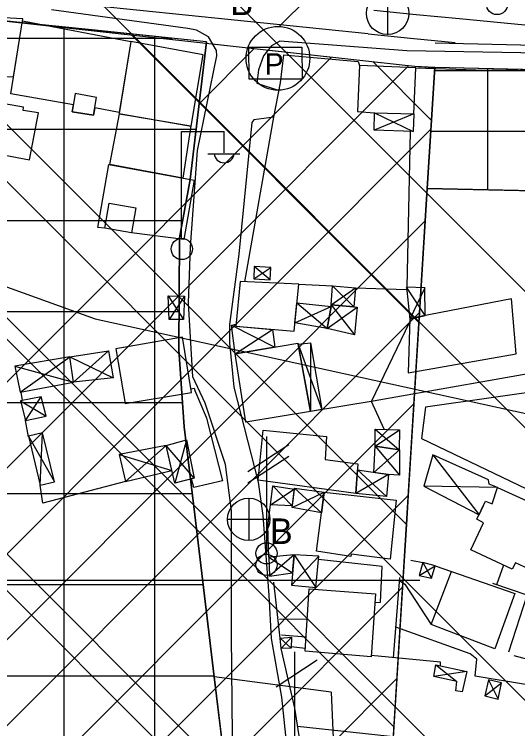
# Model space of a CAD drawing. Extents: x 417995 to 421451, y 4454518 to 4458015.
# Drawn here: x 420415.5 to 420498.5, y 4457232.4 to 4457350.1 of the extents above; entities that cross this region are included whole.
import ezdxf

# ---------------------------------------------------------------- set-up
doc = ezdxf.new("R2010")
doc.units = 0
for name, color, linetype in [('ADA', 7, 'Continuous'), ('ADAKENARI', 7, 'Continuous'), ('B_Betonzemin', 7, 'Continuous'), ('B_Kapi', 7, 'Continuous'), ('B_Mesken', 7, 'Continuous'), ('B_Sundurma', 7, 'Continuous'), ('B_Teras', 7, 'Continuous'), ('B_Ticari', 7, 'Continuous'), ('KALDIRIM', 7, 'Continuous'), ('KALDIRIM_FAT', 7, 'Continuous'), ('PL_K_K_D_K_C_A', 7, 'Continuous'), ('PL_K_TALI_IS_MRK', 7, 'Continuous'), ('PL_KON_MEV_250', 7, 'Continuous'), ('PL_TİCARET', 7, 'Continuous'), ('S_Elektrik_Diregi', 7, 'Continuous'), ('S_Pano', 7, 'Continuous'), ('S_Rogar_Kapagi', 7, 'Continuous'), ('S_Rogar_Kapagi_Buski', 7, 'Continuous'), ('S_Telefon_Diregi', 7, 'Continuous'), ('S_Trafo_acik_tip', 7, 'Continuous'), ('Sinir_Duvar_tek_tarafa_ait', 7, 'Continuous'), ('Sinir_itirazli_Mulkiyet', 7, 'Continuous'), ('Sinir_Tel_bir_taraf', 7, 'Continuous'), ('SN_TASKIN', 7, 'Continuous'), ('SN_TR_SIVILASMA', 7, 'Continuous'), ('SN_TR_TASKIN', 7, 'Continuous'), ('TR_KONUTDISIKCA', 7, 'Continuous'), ('TR_ORTAYOGUNKONUT', 7, 'Continuous'), ('TR_TALIISMERK', 7, 'Continuous'), ('TRFAT_PARKALANI', 7, 'Continuous'), ('TRFAT_TİCARET', 7, 'Continuous'), ('Yol_Kaldirim_kenari_bordurtasi', 7, 'Continuous'), ('Yol_Sose', 7, 'Continuous')]:
    doc.layers.add(name, color=color, linetype=linetype)

msp = doc.modelspace()

# ---------------------------------------------------------------- linework, layer by layer
at = {"layer": 'ADA'}
for p, q in [((420483.63, 4457321.42), (420484.87, 4457341.39)), ((420466.56, 4457046.71), (420483.63, 4457321.42))]:
    msp.add_line(p, q, dxfattribs=at)
at = {"layer": 'ADAKENARI'}
for p, q in [((420447.22, 4457345.59), (420395.63, 4457350.87)), ((420398.29, 4457350.71), (420480.5, 4457341.68)), ((420447.22, 4457345.59), (420444.51, 4457322.9)), ((420484.87, 4457341.39), (420509.02, 4457340.87)), ((420444.51, 4457322.9), (420442.78, 4457313.28)), ((420483.63, 4457321.42), (420508.58, 4457320.87)), ((420442.78, 4457313.28), (420442.69, 4457294.84)), ((420442.69, 4457294.84), (420443.56, 4457282.15)), ((420443.56, 4457282.15), (420445.13, 4457269.05)), ((420445.13, 4457269.05), (420448.51, 4457241)), ((420467.77, 4457238.46), (420448.51, 4457241)), ((420448.51, 4457241), (420450.61, 4457223.54)), ((420467.77, 4457238.46), (420468.3, 4457227.48))]:
    msp.add_line(p, q, dxfattribs=at)
msp.add_arc((420485.96, 4457391.38), 50, 263.7307, 268.7496, dxfattribs=at)
at = {"layer": 'B_Betonzemin'}
for points in [[(420475.01, 4457253.21), (420475.94, 4457253.3), (420476.22, 4457259.13), (420465.7, 4457260.29)], [(420496.2, 4457259.37), (420495.03, 4457256.14)], [(420479.06, 4457256.87), (420479.95, 4457256.25), (420484.25, 4457249.62)], [(420459.28, 4457250.5), (420463.79, 4457250.56)], [(420491.83, 4457243.91), (420490.71, 4457244.79), (420478.44, 4457249.18)], [(420463.61, 4457247.52), (420459.6, 4457247.86)]]:
    msp.add_lwpolyline(points, dxfattribs=at)
at = {"layer": 'B_Kapi'}
msp.add_line((420445.32, 4457288.14), (420447.17, 4457283.73), dxfattribs=at)
for points in [[(420458.34, 4457333.15), (420459.44, 4457338.8)], [(420457.51, 4457260.71), (420457.36, 4457265.84)]]:
    msp.add_lwpolyline(points, dxfattribs=at)
at = {"layer": 'B_Mesken'}
for points in [[(420416.91, 4457349.03), (420416.94, 4457349.37), (420404.51, 4457350.02), (420404.25, 4457340.26), (420415.42, 4457339.79)], [(420432.84, 4457333.96), (420428.81, 4457334.71), (420428.6, 4457333.47), (420425.09, 4457334.07), (420425.28, 4457335.21), (420414.97, 4457337.03), (420416.91, 4457349.03), (420434.73, 4457345.65)], [(420446.66, 4457343.43), (420434.73, 4457345.65), (420432.81, 4457333.75), (420444.71, 4457331.71)], [(420481.72, 4457341.29), (420472.43, 4457341.66), (420472.11, 4457334.08), (420474.95, 4457333.89), (420474.95, 4457333.89), (420481.4, 4457333.69)], [(420418.06, 4457326.12), (420419.54, 4457333.87), (420416.97, 4457334.28), (420417.06, 4457334.81), (420413.9, 4457335.34), (420412.47, 4457327.19)], [(420431.3, 4457325.35), (420432.86, 4457333.74), (420444.65, 4457331.72), (420443.33, 4457323.11)], [(420430.47, 4457314.87), (420429.28, 4457314.98), (420431.12, 4457325.38), (420445.18, 4457322.77), (420443.49, 4457313.02), (420434.88, 4457314.12)], [(420461.69, 4457297.9), (420462.45, 4457305.65), (420452.79, 4457306.11), (420452.09, 4457298.74)], [(420480.76, 4457299.99), (420480.47, 4457291.04), (420498.27, 4457294.19), (420497.5, 4457303.26)], [(420443.29, 4457296.91), (420432.28, 4457295.01), (420433.83, 4457286.03), (420444.73, 4457287.79)], [(420451.96, 4457294.2), (420462.3, 4457295.95), (420464.39, 4457284.71), (420453.73, 4457282.95)], [(420455.74, 4457273.36), (420456.57, 4457281.59), (420467.04, 4457280.55), (420466.78, 4457276.77), (420472.17, 4457276.08), (420471.86, 4457271.18)], [(420495.22, 4457272.18), (420506.58, 4457267.03), (420502.45, 4457257.76), (420498.19, 4457259.78), (420497.63, 4457258.7), (420490.81, 4457261.89), (420492.93, 4457266.36), (420491.82, 4457266.93), (420493.24, 4457269.94), (420494.32, 4457269.47)], [(420466.62, 4457271.39), (420478.52, 4457270.07), (420477.52, 4457260.39), (420471.1, 4457261.21), (420471.04, 4457260.78), (420465.39, 4457261.69)], [(420487.63, 4457258.34), (420498.06, 4457254.69), (420494.76, 4457245.61), (420484.25, 4457249.62)], [(420475.12, 4457254.68), (420474.36, 4457244.27), (420463.47, 4457245.23), (420464.15, 4457255.48)]]:
    msp.add_lwpolyline(points, close=True, dxfattribs=at)
at = {"layer": 'B_Sundurma'}
for p, q in [((420481.4, 4457333.69), (420474.9, 4457331.02)), ((420474.95, 4457333.89), (420481.28, 4457330.82)), ((420455.03, 4457306.56), (420457.82, 4457308.39)), ((420457.74, 4457306.36), (420455.11, 4457308.59)), ((420467.78, 4457302.24), (420471.79, 4457305.06)), ((420468, 4457305.41), (420471.52, 4457301.9)), ((420483.29, 4457300.49), (420480.19, 4457305.15)), ((420483.22, 4457305.07), (420480.76, 4457299.87)), ((420440.93, 4457303.75), (420443.44, 4457299.82)), ((420443.6, 4457303.66), (420441.05, 4457299.86)), ((420462.15, 4457302.57), (420467.12, 4457298.37)), ((420467.78, 4457302.24), (420471.62, 4457297.33)), ((420461.82, 4457299.27), (420467.77, 4457301.97)), ((420467.12, 4457298.37), (420472.08, 4457301.85)), ((420451.36, 4457298.88), (420458.48, 4457295.3)), ((420451.96, 4457294.2), (420458.11, 4457298.22)), ((420462.34, 4457295.75), (420466.26, 4457285.01)), ((420464.39, 4457296.02), (420464.39, 4457284.71)), ((420431.05, 4457294.7), (420425.3, 4457289.54)), ((420416.52, 4457287.85), (420424.7, 4457293.71)), ((420424.7, 4457293.71), (420431.84, 4457290.21)), ((420415.64, 4457292.18), (420425.3, 4457289.54)), ((420417.37, 4457283.21), (420419.94, 4457287.09)), ((420416.53, 4457286.42), (420420.79, 4457283.93)), ((420419.77, 4457272.54), (420420.17, 4457281.18)), ((420475.02, 4457279), (420479.06, 4457281.67)), ((420475.03, 4457281.79), (420478.99, 4457278.4)), ((420417.85, 4457280.63), (420422.18, 4457273.09)), ((420443.92, 4457280.01), (420441.98, 4457272.9)), ((420440.55, 4457279.06), (420433.85, 4457273.18)), ((420445.22, 4457273.71), (420440.55, 4457279.06)), ((420475.02, 4457279), (420479.06, 4457274.18)), ((420432.83, 4457277.63), (420441.5, 4457274.97)), ((420474.82, 4457274.66), (420479.06, 4457278.39)), ((420484.56, 4457277.53), (420492.17, 4457267.67)), ((420477.25, 4457274.3), (420471.86, 4457271.18)), ((420472.11, 4457275.06), (420476.89, 4457270.66)), ((420457.79, 4457269.32), (420461.71, 4457271.92)), ((420461.37, 4457269.15), (420458.16, 4457272.45)), ((420466.19, 4457267.98), (420461.73, 4457272.08)), ((420495.22, 4457272.18), (420483.05, 4457272.37)), ((420461.34, 4457268.88), (420466.62, 4457271.39)), ((420461.71, 4457261.08), (420457.61, 4457257.59)), ((420461.71, 4457261.08), (420465.24, 4457255.7)), ((420457.51, 4457260.71), (420461.41, 4457258.09)), ((420461.22, 4457256.09), (420465.76, 4457260.84)), ((420482.89, 4457259.8), (420484.35, 4457257.24)), ((420482.27, 4457257.7), (420484.94, 4457259.27)), ((420461.19, 4457245.69), (420459.4, 4457247.36)), ((420461.26, 4457247.5), (420459.54, 4457245.67)), ((420485.03, 4457242.97), (420488.52, 4457240.19)), ((420490.18, 4457241.87), (420484.71, 4457241.04)), ((420493.1, 4457237.87), (420495.86, 4457240)), ((420493.74, 4457240.48), (420495.3, 4457237.33))]:
    msp.add_line(p, q, dxfattribs=at)
for points in [[(420474.95, 4457333.89), (420481.4, 4457333.69), (420481.28, 4457330.82), (420474.9, 4457331.02)], [(420455.03, 4457306.56), (420457.74, 4457306.36), (420457.82, 4457308.39), (420455.11, 4457308.59)], [(420467.78, 4457302.24), (420468, 4457305.41), (420471.79, 4457305.06), (420471.52, 4457301.9)], [(420483.29, 4457300.49), (420483.22, 4457305.07), (420480.19, 4457305.15), (420480.76, 4457299.87)], [(420440.93, 4457303.75), (420443.6, 4457303.66), (420443.44, 4457299.82), (420441.05, 4457299.86)], [(420461.82, 4457299.27), (420462.15, 4457302.57), (420467.77, 4457301.97), (420467.12, 4457298.37)], [(420467.12, 4457298.37), (420467.77, 4457301.97), (420467.78, 4457302.24), (420472.08, 4457301.85), (420471.62, 4457297.33)], [(420451.96, 4457294.2), (420451.36, 4457298.88), (420452.12, 4457299.06), (420452.09, 4457298.74), (420458.11, 4457298.22), (420458.48, 4457295.3)], [(420462.34, 4457295.75), (420464.39, 4457296.02), (420466.26, 4457285.01), (420464.39, 4457284.71)], [(420424.7, 4457293.71), (420431.05, 4457294.7), (420431.84, 4457290.21), (420425.3, 4457289.54)], [(420415.64, 4457292.18), (420416.52, 4457287.85), (420425.3, 4457289.54), (420424.7, 4457293.71)], [(420416.53, 4457286.42), (420417.37, 4457283.21), (420420.79, 4457283.93), (420419.94, 4457287.09)], [(420417.85, 4457280.63), (420419.77, 4457272.54), (420422.18, 4457273.09), (420420.17, 4457281.18)], [(420475.02, 4457279), (420475.03, 4457281.79), (420479.06, 4457281.67), (420478.99, 4457278.4)], [(420443.92, 4457280.01), (420445.22, 4457273.71), (420441.98, 4457272.9), (420440.55, 4457279.06)], [(420440.55, 4457279.06), (420432.83, 4457277.63), (420433.85, 4457273.18), (420441.5, 4457274.97)], [(420474.82, 4457274.66), (420475.02, 4457279), (420479.06, 4457278.39), (420479.06, 4457274.18), (420477.21, 4457274.3)], [(420495.22, 4457272.18), (420493.86, 4457272.73), (420493.73, 4457273.41), (420484.56, 4457277.53), (420483.05, 4457272.37), (420492.17, 4457267.67), (420493.24, 4457269.94), (420494.32, 4457269.47)], [(420472.11, 4457275.06), (420477.25, 4457274.3), (420476.89, 4457270.66), (420471.86, 4457271.18)], [(420461.37, 4457269.15), (420457.79, 4457269.32), (420458.16, 4457272.45), (420461.71, 4457271.92)], [(420466.19, 4457267.98), (420461.34, 4457268.88), (420461.73, 4457272.08), (420466.62, 4457271.39)], [(420461.71, 4457261.08), (420457.51, 4457260.71), (420457.61, 4457257.59), (420461.41, 4457258.09)], [(420461.71, 4457261.08), (420461.22, 4457256.09), (420465.24, 4457255.7), (420465.76, 4457260.84)], [(420482.89, 4457259.8), (420482.27, 4457257.7), (420484.35, 4457257.24), (420484.94, 4457259.27)], [(420461.26, 4457247.5), (420461.19, 4457245.69), (420459.54, 4457245.67), (420459.4, 4457247.36)], [(420485.03, 4457242.97), (420490.18, 4457241.87), (420489.4, 4457238.53), (420488.33, 4457238.66), (420488.52, 4457240.19), (420484.71, 4457241.04)], [(420493.74, 4457240.48), (420493.1, 4457237.87), (420495.3, 4457237.33), (420495.86, 4457240)]]:
    msp.add_lwpolyline(points, close=True, dxfattribs=at)
at = {"layer": 'B_Teras'}
for points in [[(420425.59, 4457337.04), (420425.09, 4457334.07), (420428.6, 4457333.47), (420429.09, 4457336.43)], [(420431.18, 4457318.99), (420435.58, 4457318.24), (420434.88, 4457314.12), (420430.47, 4457314.87)]]:
    msp.add_lwpolyline(points, close=True, dxfattribs=at)
at = {"layer": 'B_Ticari'}
msp.add_lwpolyline([(420504.99, 4457288.47), (420483.34, 4457285.38), (420482.66, 4457280.22), (420506.65, 4457268.77)], close=True, dxfattribs=at)
at = {"layer": 'KALDIRIM'}
msp.add_line((420484.95, 4457345.39), (420509.11, 4457344.87), dxfattribs=at)
at = {"layer": 'KALDIRIM_FAT'}
for p, q in [((420473.88, 4457346.89), (420428.7, 4457351.51)), ((420474.8, 4457350.81), (420481.78, 4457350.1)), ((420481.78, 4457350.1), (420488.97, 4457349.41)), ((420488.97, 4457349.41), (420499.72, 4457348.37)), ((420473.88, 4457346.89), (420481.39, 4457346.12)), ((420481.39, 4457346.12), (420488.23, 4457345.46))]:
    msp.add_line(p, q, dxfattribs=at)
at = {"layer": 'PL_K_K_D_K_C_A'}
msp.add_lwpolyline([(420364.8, 4456913.26), (420392.99, 4457346.27), (420398.29, 4457350.71), (420480.5, 4457341.68), (420481.04, 4457341.62), (420481.59, 4457341.57), (420482.13, 4457341.53), (420482.68, 4457341.49), (420483.22, 4457341.46), (420483.77, 4457341.43), (420484.32, 4457341.41), (420484.87, 4457341.39), (420483.63, 4457321.42), (420466.56, 4457046.71)], dxfattribs=at)
at = {"layer": 'PL_K_TALI_IS_MRK'}
msp.add_lwpolyline([(420508.58, 4457320.87), (420483.63, 4457321.42), (420484.87, 4457341.39), (420509.02, 4457340.87)], dxfattribs=at)
at = {"layer": 'PL_KON_MEV_250'}
msp.add_lwpolyline([(420508.58, 4457320.87), (420503.63, 4457320.98), (420493.63, 4457321.2), (420483.63, 4457321.42), (420483.29, 4457316.1), (420482.36, 4457301.02), (420482.25, 4457299.35), (420481.42, 4457285.94), (420480.49, 4457270.86), (420480.19, 4457266.06), (420479.55, 4457255.78), (420478.61, 4457240.7), (420478.12, 4457232.77), (420477.68, 4457225.62), (420476.74, 4457210.55), (420476.05, 4457199.48), (420475.8, 4457195.47), (420474.87, 4457180.39), (420473.98, 4457166.2), (420473.93, 4457165.31), (420472.99, 4457150.23), (420472.06, 4457135.15)], dxfattribs=at)
at = {"layer": 'PL_TİCARET'}
for points in [[(420447.22, 4457345.59), (420428.29, 4457347.53), (420395.63, 4457350.87), (420392.57, 4457348.14), (420390.63, 4457318.69), (420385.86, 4457245.96), (420384.21, 4457220.86), (420382.57, 4457195.89), (420381.62, 4457181.36), (420380, 4457156.74), (420378.74, 4457137.64)], [(420449.66, 4457134.77), (420450.95, 4457156.14), (420452.18, 4457176.5), (420452.56, 4457186.42), (420452.25, 4457205.19), (420450.61, 4457223.54), (420448.51, 4457241), (420445.13, 4457269.05), (420443.56, 4457282.15), (420442.69, 4457294.84), (420442.78, 4457313.28), (420444.51, 4457322.9), (420447.22, 4457345.59)]]:
    msp.add_lwpolyline(points, dxfattribs=at)
at = {"layer": 'S_Elektrik_Diregi'}
for p, q in [((420443.12, 4457313.29), (420443.12, 4457330.79)), ((420443.12, 4457330.79), (420450.12, 4457330.79)), ((420450.12, 4457327.29), (420450.12, 4457330.79)), ((420447.46, 4457327.15), (420452.71, 4457327.15))]:
    msp.add_line(p, q, dxfattribs=at)
for centre in [(420495.15, 4457351.8), (420443.15, 4457311.46)]:
    msp.add_circle(centre, 1.75, dxfattribs=at)
msp.add_arc((420450.12, 4457327.31), 1.66, 184.8384, 355.1464, dxfattribs=at)
at = {"layer": 'S_Pano'}
msp.add_lwpolyline([(420454.22, 4457344.67), (420462.97, 4457344.69), (420462.99, 4457339.44), (420454.24, 4457339.42)], close=True, dxfattribs=at)
at = {"layer": 'S_Rogar_Kapagi'}
msp.add_line((420477.14, 4457346.74), (420477.14, 4457353.74), dxfattribs=at)
msp.add_circle((420477.09, 4457350.27), 3.5, dxfattribs=at)
at = {"layer": 'S_Rogar_Kapagi_Buski'}
for p, q in [((420454.19, 4457270.43), (420454.19, 4457263.43)), ((420450.69, 4457266.93), (420457.69, 4457266.93))]:
    msp.add_line(p, q, dxfattribs=at)
msp.add_circle((420454.19, 4457266.93), 3.5, dxfattribs=at)
at = {"layer": 'S_Telefon_Diregi'}
for p, q in [((420457.15, 4457263.08), (420457.15, 4457280.58)), ((420454.04, 4457274.8), (420460.79, 4457279.25)), ((420457.15, 4457261.18), (420457.15, 4457278.68)), ((420454.04, 4457272.91), (420460.79, 4457277.35)), ((420461.82, 4457227.59), (420461.82, 4457245.09)), ((420458.7, 4457239.32), (420465.46, 4457243.76))]:
    msp.add_line(p, q, dxfattribs=at)
for centre in [(420457.12, 4457261.33), (420457.12, 4457259.43)]:
    msp.add_circle(centre, 1.75, dxfattribs=at)
at = {"layer": 'S_Trafo_acik_tip'}
msp.add_lwpolyline([(420459.27, 4457348.13), (420468.93, 4457357.79), (420460.22, 4457357.79), (420469.67, 4457368.46)], dxfattribs=at)
msp.add_circle((420459.01, 4457342.86), 5.25, dxfattribs=at)
at = {"layer": 'Sinir_Duvar_tek_tarafa_ait'}
for points in [[(420459.44, 4457338.8), (420459.97, 4457343.46), (420472.25, 4457342.35), (420472.43, 4457341.66)], [(420453.54, 4457306.05), (420458.34, 4457333.15)], [(420506.15, 4457332.44), (420505.87, 4457291.86), (420474.72, 4457286.4), (420464.39, 4457284.71)], [(420480.82, 4457330.83), (420480.28, 4457305.14)], [(420462.45, 4457305.65), (420468, 4457305.41)], [(420471.79, 4457305.06), (420480.23, 4457304.76)], [(420476.53, 4457281.75), (420474.41, 4457286.35), (420480.74, 4457299.47)], [(420444.63, 4457288.44), (420445.17, 4457288.51), (420445.32, 4457288.14)], [(420416.86, 4457286.48), (420416.68, 4457287.88)], [(420447.17, 4457283.73), (420447.23, 4457283.57), (420449.85, 4457273.24), (420445.12, 4457272.15), (420444.78, 4457273.6)], [(420417.88, 4457280.49), (420417.37, 4457283.21)], [(420433.85, 4457273.18), (420420.22, 4457269.59), (420419.77, 4457272.54)], [(420457.36, 4457265.84), (420457.79, 4457269.32)], [(420480.9, 4457260.18), (420482.89, 4457259.8)], [(420484.94, 4457259.27), (420487.63, 4457258.34)], [(420459.4, 4457247.36), (420458.31, 4457256.59)], [(420478.04, 4457244.13), (420479.1, 4457257.36)], [(420497.08, 4457245.09), (420500.13, 4457254.42), (420494.43, 4457256.34)], [(420463.5, 4457245.66), (420461.2, 4457245.92)], [(420485.79, 4457242.8), (420485.83, 4457243.41), (420474.38, 4457244.47)], [(420500.15, 4457239.64), (420491.55, 4457241.09), (420491.83, 4457243.91)], [(420513.13, 4457240.37), (420497.97, 4457244.42)]]:
    msp.add_lwpolyline(points, dxfattribs=at)
at = {"layer": 'Sinir_itirazli_Mulkiyet'}
msp.add_lwpolyline([(420462.26, 4457232.85), (420486.2, 4457230.29), (420510.4, 4457228.61)], dxfattribs=at)
at = {"layer": 'Sinir_Tel_bir_taraf'}
msp.add_lwpolyline([(420463.79, 4457223.2), (420461.79, 4457235.85), (420459.54, 4457245.67)], dxfattribs=at)
at = {"layer": 'SN_TASKIN'}
msp.add_lwpolyline([(420304.2, 4457786), (420304.13, 4457785.63), (420361.4, 4457753.33), (420365.13, 4457670.4), (420353.37, 4457516.08), (420349.76, 4457409.43), (420362.12, 4457324.02), (420428.86, 4457299.97), (420651.65, 4457251.03), (420800.51, 4457206.77), (420934.84, 4457119.42), (421005.12, 4457071.28), (421055.3, 4457008.56), (421130.37, 4456973.34), (421233.23, 4456921.91), (421285.98, 4456875.69)], dxfattribs=at)
at = {"layer": 'SN_TR_SIVILASMA'}
for p, q in [((421282.29, 4456521.91), (420118.46, 4457685.73)), ((421282.05, 4456499.69), (420108.49, 4457673.26)), ((421281.59, 4456455.25), (420088.53, 4457648.31)), ((421281.36, 4456433.03), (420079.09, 4457635.3)), ((421280.9, 4456388.6), (420066.93, 4457602.56))]:
    msp.add_line(p, q, dxfattribs=at)
at = {"layer": 'SN_TR_TASKIN'}
msp.add_line((420382.43, 4457256.9), (420482.43, 4457256.9), dxfattribs=at)
at = {"layer": 'TR_KONUTDISIKCA'}
for p, q in [((420480.19, 4457266.06), (420396.79, 4457349.46)), ((420482.25, 4457299.35), (420434.91, 4457346.69)), ((420446, 4457335.37), (420455.1, 4457344.47)), ((420387.56, 4457262.78), (420467.84, 4457343.07)), ((420484.32, 4457332.64), (420474.63, 4457342.32)), ((420386.57, 4457247.66), (420480.59, 4457341.67)), ((420385.59, 4457232.53), (420484.23, 4457331.18)), ((420478.12, 4457232.77), (420391.26, 4457319.63)), ((420384.6, 4457217.4), (420483.29, 4457316.1)), ((420383.62, 4457202.28), (420482.36, 4457301.02)), ((420382.63, 4457187.15), (420481.42, 4457285.94)), ((420476.05, 4457199.48), (420389.1, 4457286.44)), ((420381.65, 4457172.02), (420480.49, 4457270.86)), ((420380.66, 4457156.89), (420479.55, 4457255.78)), ((420379.68, 4457141.77), (420478.61, 4457240.7))]:
    msp.add_line(p, q, dxfattribs=at)
at = {"layer": 'TR_ORTAYOGUNKONUT'}
msp.add_lwpolyline([(420508.58, 4457320.87), (420503.63, 4457320.98), (420493.63, 4457321.2), (420483.63, 4457321.42), (420483.29, 4457316.1), (420482.36, 4457301.02), (420482.25, 4457299.35), (420481.42, 4457285.94), (420480.49, 4457270.86), (420480.19, 4457266.06), (420479.55, 4457255.78), (420478.61, 4457240.7), (420478.12, 4457232.77), (420477.68, 4457225.62), (420476.74, 4457210.55), (420476.05, 4457199.48), (420475.8, 4457195.47), (420474.87, 4457180.39), (420473.98, 4457166.2), (420473.93, 4457165.31), (420472.99, 4457150.23), (420472.06, 4457135.15)], dxfattribs=at)
at = {"layer": 'TR_TALIISMERK'}
for p, q in [((420493.63, 4457321.2), (420493.63, 4457341.2)), ((420484.83, 4457340.85), (420511.23, 4457340.85)), ((420484.21, 4457330.85), (420570.76, 4457330.85))]:
    msp.add_line(p, q, dxfattribs=at)
at = {"layer": 'TRFAT_PARKALANI'}
for p, q in [((420449.65, 4457236.31), (420449.65, 4457236.31)), ((420456.75, 4457233.54), (420456.75, 4457233.54))]:
    msp.add_line(p, q, dxfattribs=at)
at = {"layer": 'TRFAT_TİCARET'}
for p, q in [((420423.73, 4457126.75), (420423.73, 4457348)), ((420392.44, 4457346.17), (420441.56, 4457346.17)), ((420438.73, 4456879.14), (420438.73, 4457346.46)), ((420391.45, 4457331.17), (420445.5, 4457331.17)), ((420390.47, 4457316.17), (420443.3, 4457316.17)), ((420389.48, 4457301.17), (420442.72, 4457301.17)), ((420388.5, 4457286.17), (420443.28, 4457286.17)), ((420387.51, 4457271.17), (420444.88, 4457271.17)), ((420386.53, 4457256.17), (420446.68, 4457256.17)), ((420385.54, 4457241.17), (420448.49, 4457241.17))]:
    msp.add_line(p, q, dxfattribs=at)
at = {"layer": 'Yol_Kaldirim_kenari_bordurtasi'}
msp.add_lwpolyline([(420481.72, 4457341.29), (420491.63, 4457340.96), (420505.48, 4457340.87)], dxfattribs=at)
at = {"layer": 'Yol_Sose'}
for points in [[(420452.47, 4457199.79), (420451.5, 4457231.24), (420451.36, 4457247.81), (420451.37, 4457268.35), (420450.36, 4457275.97), (420446.98, 4457286.07), (420444.98, 4457290.41), (420444.24, 4457302.51), (420444.61, 4457311.82), (420445.74, 4457327.69), (420448.91, 4457343.27), (420448.87, 4457344.14), (420447.54, 4457346.39), (420445.59, 4457347.52), (420444.13, 4457347.76), (420421.64, 4457350.86)], [(420547.85, 4457349.53), (420519.84, 4457345.21), (420505.31, 4457343.67), (420480.26, 4457344.09), (420459.3, 4457345.66), (420457.95, 4457344.93), (420456.6, 4457343.28), (420455.78, 4457340.94), (420455.54, 4457338.78), (420459.2, 4457337.54)], [(420458.34, 4457333.15), (420455.05, 4457332.7), (420454.68, 4457332.31), (420452.58, 4457310.6), (420451.02, 4457299), (420451.03, 4457296.01), (420451.73, 4457288.7), (420455.75, 4457273.07), (420456.53, 4457267.53), (420457.5, 4457254.45), (420457.91, 4457247.32), (420459.61, 4457237.63), (420460.92, 4457225.03)]]:
    msp.add_lwpolyline(points, dxfattribs=at)

# ---------------------------------------------------------------- texts
at = {"layer": 'S_Pano'}
msp.add_text('P', height=3.5, rotation=0.1826, dxfattribs=at).set_placement((420456.84, 4457340.19))
at = {"layer": 'S_Rogar_Kapagi_Buski'}
for p in [(420451.16, 4457349.98), (420457.69, 4457262.87)]:
    msp.add_text('B', height=4.2, dxfattribs=at).set_placement(p)

doc.saveas('drawing.dxf')
